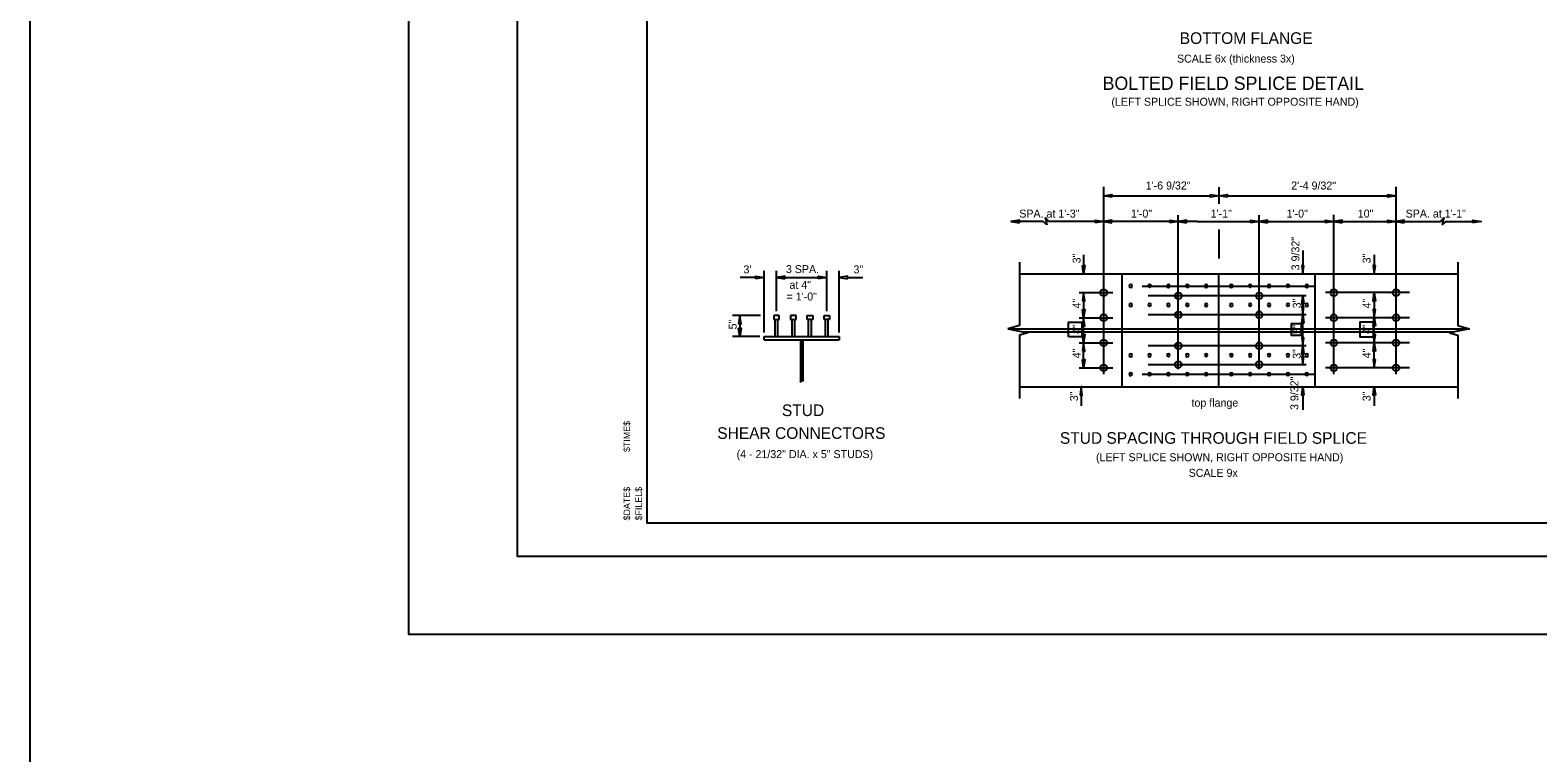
# Model space of a CAD drawing. Extents: x 4944 to 17449, y 3824 to 49087.
# Drawn here: x 10071 to 12253, y 8144 to 9189 of the extents above; entities that cross this region are included whole.
import ezdxf

# ---------------------------------------------------------------- set-up
doc = ezdxf.new("R2010")
doc.units = 0
for name, color, linetype in [('1', 7, 'Continuous'), ('2', 7, 'Continuous'), ('36_S_LINES', 7, 'Continuous'), ('37_S_TXT', 7, 'Continuous'), ('3A', 7, 'Continuous'), ('7', 7, 'Continuous'), ('BEAM', 7, 'Continuous'), ('DIM', 7, 'Continuous'), ('HATCH', 7, 'Continuous'), ('Level 14', 7, 'Continuous'), ('Level 25', 7, 'Continuous'), ('Level 35', 7, 'Continuous'), ('steel', 7, 'Continuous')]:
    doc.layers.add(name, color=color, linetype=linetype)

# ---------------------------------------------------------------- blocks, each defined once
blk = doc.blocks.new('STAMP_')
at = {"layer": 'steel'}
for s, p in [('$TIME$', (8.01, 7.43)), ('$DATE$', (8.01, 2.56)), ('$FILEL$', (8.85, 2.56))]:
    blk.add_text(s, height=0.472, rotation=90, dxfattribs=at).set_placement(p)
blk = doc.blocks.new('4MH')
at = {"layer": 'Level 35'}
for radius, start, end in [(0.0945, 112.5426, 157.4574), (0.06, 112.5426, 157.4574), (0.06, 22.5426, 67.4574), (0.0945, 22.5426, 67.4574), (0.0945, 202.5426, 247.4574), (0.06, 202.5426, 247.4574), (0.06, 292.5426, 337.4574), (0.0945, 292.5426, 337.4574)]:
    blk.add_arc((0, 0), radius, start, end, dxfattribs=at)

msp = doc.modelspace()

# ---------------------------------------------------------------- linework, layer by layer
at = {"layer": '1'}
for centre, start, end in [((11663.5, 8819.2), 0, 180), ((11663.5, 8819.2), 180, 0), ((11690.8, 8819.3), 0, 180), ((11690.8, 8819.3), 180, 0), ((11718.1, 8819.2), 0, 180), ((11718.1, 8819.2), 180, 0), ((11745.4, 8819.3), 0, 180), ((11745.4, 8819.3), 180, 0), ((11772.7, 8819.2), 0, 180), ((11772.7, 8819.2), 180, 0), ((11809.1, 8819.2), 0, 180), ((11809.1, 8819.2), 180, 0), ((11836.4, 8819.3), 0, 180), ((11836.4, 8819.3), 180, 0), ((11863.7, 8819.2), 0, 180), ((11863.7, 8819.2), 180, 0), ((11891, 8819.3), 0, 180), ((11891, 8819.3), 180, 0), ((11918.2, 8819.2), 0, 180), ((11918.2, 8819.2), 180, 0), ((11663.5, 8791.8), 0, 180), ((11663.5, 8791.8), 180, 0), ((11690.8, 8791.9), 0, 180), ((11690.8, 8791.9), 180, 0), ((11718.1, 8791.8), 0, 180), ((11718.1, 8791.8), 180, 0), ((11745.4, 8791.9), 0, 180), ((11745.4, 8791.9), 180, 0), ((11772.7, 8791.8), 0, 180), ((11772.7, 8791.8), 180, 0), ((11809.1, 8791.8), 0, 180), ((11809.1, 8791.8), 180, 0), ((11836.4, 8791.9), 0, 180), ((11836.4, 8791.9), 180, 0), ((11863.7, 8791.8), 0, 180), ((11863.7, 8791.8), 180, 0), ((11891, 8791.9), 0, 180), ((11891, 8791.9), 180, 0), ((11918.2, 8791.8), 0, 180), ((11918.2, 8791.8), 180, 0), ((11663.5, 8718.9), 0, 180), ((11663.5, 8718.9), 180, 0), ((11690.8, 8719), 0, 180), ((11690.8, 8719), 180, 0), ((11718.1, 8719.1), 0, 180), ((11718.1, 8719.1), 180, 0), ((11745.4, 8719), 0, 180), ((11745.4, 8719), 180, 0), ((11772.7, 8719.1), 0, 180), ((11772.7, 8719.1), 180, 0), ((11809.1, 8719.1), 0, 180), ((11809.1, 8719.1), 180, 0), ((11836.4, 8719), 0, 180), ((11836.4, 8719), 180, 0), ((11863.7, 8719.1), 0, 180), ((11863.7, 8719.1), 180, 0), ((11891, 8719), 0, 180), ((11891, 8719), 180, 0), ((11918.2, 8718.9), 0, 180), ((11918.2, 8718.9), 180, 0), ((11663.5, 8691.6), 0, 180), ((11663.5, 8691.6), 180, 0), ((11690.8, 8691.7), 0, 180), ((11690.8, 8691.7), 180, 0), ((11718.1, 8691.7), 0, 180), ((11718.1, 8691.7), 180, 0), ((11745.4, 8691.7), 0, 180), ((11745.4, 8691.7), 180, 0), ((11772.7, 8691.7), 0, 180), ((11772.7, 8691.7), 180, 0), ((11809.1, 8691.7), 0, 180), ((11809.1, 8691.7), 180, 0), ((11836.4, 8691.7), 0, 180), ((11836.4, 8691.7), 180, 0), ((11863.7, 8691.7), 0, 180), ((11863.7, 8691.7), 180, 0), ((11891, 8691.7), 0, 180), ((11891, 8691.7), 180, 0), ((11918.2, 8691.6), 0, 180), ((11918.2, 8691.6), 180, 0)]:
    msp.add_arc(centre, 2.13, start, end, dxfattribs=at)
at = {"layer": '2'}
msp.add_line((11790.9, 8673.6), (11790.9, 8836.9), dxfattribs=at)
at = {"layer": '36_S_LINES'}
for p, q in [((11624.4, 8949.8), (11778.9, 8949.8)), ((11790.9, 8962.1), (11790.9, 8938.2)), ((11802.9, 8949.8), (12047.4, 8949.8)), ((11536.7, 8912.4), (11490.6, 8912.4)), ((11542.4, 8907.8), (11536.7, 8912.4)), ((11539.9, 8918.4), (11542.4, 8907.8)), ((11544.7, 8912.4), (11539.9, 8918.4)), ((11759.5, 8912.4), (11544.8, 8912.4)), ((11759.5, 8912.4), (11822.3, 8912.4)), ((11790.9, 8901.2), (11790.9, 8858.9)), ((11822.3, 8912.4), (12111.8, 8912.4)), ((12111.8, 8912.4), (12116.7, 8918.3)), ((12116.7, 8918.3), (12114.1, 8907.8)), ((12114.1, 8907.8), (12119.9, 8912.4)), ((12119.9, 8912.4), (12166, 8912.4)), ((11595.4, 8864.5), (11595.4, 8836.9)), ((11912.6, 8870.5), (11912.6, 8836.9)), ((12016, 8864.5), (12016, 8836.9)), ((11133.1, 8752.2), (11133.1, 8841.4)), ((11151.1, 8782.7), (11151.1, 8841.4)), ((11223.9, 8782.7), (11223.9, 8841.4)), ((11241.8, 8752.2), (11241.8, 8841.4)), ((11502.6, 8853.5), (11502.6, 8762)), ((12136.6, 8853.5), (12136.6, 8762)), ((11121, 8831.5), (11098.5, 8831.5)), ((11151.1, 8831.5), (11223.9, 8831.5)), ((11254, 8831.5), (11275.9, 8831.5)), ((11595.4, 8809.8), (11595.4, 8773.4)), ((11912.6, 8804.9), (11912.6, 8777.7)), ((12016, 8809.8), (12016, 8773.4)), ((11127.7, 8776.7), (11087.3, 8776.7)), ((11912.6, 8731.8), (11912.6, 8786.7)), ((11098, 8764.5), (11098, 8746.2)), ((11502.6, 8762), (11485.6, 8757.3)), ((11485.6, 8757.3), (11514.7, 8751.6)), ((11514.7, 8751.6), (11502.6, 8748.2)), ((11502.6, 8748.2), (11502.6, 8656.5)), ((11595.4, 8737), (11595.4, 8764.3)), ((12016, 8737), (12016, 8764.3)), ((12153.7, 8757.3), (12124.6, 8751.6)), ((12124.6, 8751.6), (12136.6, 8748.2)), ((12136.6, 8762), (12153.7, 8757.3)), ((12136.6, 8748.2), (12136.6, 8656.5)), ((11127.1, 8746.2), (11087.3, 8746.2)), ((11595.4, 8700.6), (11595.4, 8737)), ((11912.6, 8705.5), (11912.6, 8732.8)), ((12016, 8700.6), (12016, 8737)), ((11190, 8682.7), (11185, 8680.3)), ((11591.7, 8673.5), (11591.7, 8645.8)), ((11912.6, 8673.5), (11912.6, 8640)), ((12016, 8673.5), (12016, 8645.8))]:
    msp.add_line(p, q, dxfattribs=at)
for points in [[(11636.4, 8947.8), (11624.4, 8949.8), (11636.4, 8951.8)], [(11778.9, 8951.8), (11790.9, 8949.8), (11778.9, 8947.8)], [(11802.9, 8947.8), (11790.9, 8949.8), (11802.9, 8951.8)], [(12035.4, 8951.8), (12047.4, 8949.8), (12035.4, 8947.8)], [(11502.6, 8910.4), (11502.6, 8914.4), (11490.6, 8912.4)], [(11612.5, 8910.4), (11612.5, 8914.4), (11624.5, 8912.4)], [(11636.3, 8910.4), (11636.3, 8914.4), (11624.3, 8912.4)], [(11720.4, 8910.4), (11720.4, 8914.4), (11732.4, 8912.4)], [(11744.4, 8910.4), (11744.4, 8914.4), (11732.4, 8912.4)], [(11837.4, 8910.4), (11837.4, 8914.4), (11849.4, 8912.4)], [(11861.4, 8910.4), (11861.4, 8914.4), (11849.4, 8912.4)], [(11945.5, 8910.4), (11945.5, 8914.4), (11957.5, 8912.4)], [(11969.3, 8910.4), (11969.3, 8914.4), (11957.3, 8912.4)], [(12035.5, 8910.4), (12035.5, 8914.4), (12047.5, 8912.4)], [(12059.3, 8910.4), (12059.3, 8914.4), (12047.3, 8912.4)], [(12158.5, 8910.4), (12158.5, 8914.4), (12170.5, 8912.4)], [(11593.9, 8848.9), (11597, 8848.9), (11595.4, 8836.9)], [(11914.1, 8848.9), (11911.1, 8848.9), (11912.6, 8836.9)], [(12017.5, 8848.9), (12014.5, 8848.9), (12016, 8836.9)], [(11121, 8829.4), (11121, 8833.5), (11133.1, 8831.5)], [(11163.2, 8829.4), (11163.2, 8833.5), (11151.1, 8831.5)], [(11211.8, 8829.4), (11211.8, 8833.5), (11223.9, 8831.5)], [(11254, 8829.4), (11254, 8833.5), (11241.8, 8831.5)], [(11593.9, 8797.6), (11597, 8797.6), (11595.4, 8809.6)], [(11914.1, 8792.9), (11911.1, 8792.9), (11912.6, 8804.9)], [(12017.5, 8797.5), (12014.5, 8797.5), (12016, 8809.5)], [(11095.9, 8764.5), (11100, 8764.5), (11098, 8776.7)], [(11593.9, 8785.4), (11597, 8785.4), (11595.4, 8773.4)], [(11593.9, 8761.5), (11597, 8761.5), (11595.4, 8773.5)], [(11914.1, 8789.6), (11911.1, 8789.6), (11912.6, 8777.7)], [(11914.1, 8765.7), (11911.1, 8765.7), (11912.6, 8777.7)], [(12017.5, 8785.4), (12014.5, 8785.4), (12016, 8773.4)], [(12017.5, 8761.5), (12014.5, 8761.5), (12016, 8773.5)], [(11095.9, 8758.3), (11100, 8758.3), (11098, 8746.2)], [(11593.9, 8749), (11597, 8749), (11595.4, 8737)], [(12017.5, 8749), (12014.5, 8749), (12016, 8737)], [(11593.9, 8725), (11597, 8725), (11595.4, 8737)], [(11914.1, 8744.8), (11911.1, 8744.8), (11912.6, 8732.8)], [(11914.1, 8720.8), (11911.1, 8720.8), (11912.6, 8732.8)], [(12017.5, 8725), (12014.5, 8725), (12016, 8737)], [(11593.9, 8712.8), (11597, 8712.8), (11595.4, 8700.8)], [(11914.1, 8717.5), (11911.1, 8717.5), (11912.6, 8705.5)], [(12017.5, 8712.8), (12014.5, 8712.8), (12016, 8700.8)], [(11590.2, 8661.5), (11593.2, 8661.5), (11591.7, 8673.5)], [(11914.1, 8661.5), (11911.1, 8661.5), (11912.6, 8673.5)], [(12017.5, 8661.5), (12014.5, 8661.5), (12016, 8673.5)]]:
    msp.add_lwpolyline(points, close=True, dxfattribs=at)
at = {"layer": '37_S_TXT'}
msp.add_lwpolyline([(10619.3, 10619.3), (14075.4, 10619.3), (14075.4, 8315.3), (10619.3, 8315.3)], close=True, dxfattribs=at)
at = {"layer": '3A'}
for p, q in [((11624.4, 8691.5), (11624.4, 8962.5)), ((11624.4, 8691.5), (11624.4, 8962.1)), ((12047.4, 8691.5), (12047.4, 8962.5)), ((11957.4, 8691.5), (11957.4, 8922)), ((11732.4, 8698.9), (11732.4, 8921.5)), ((11849.4, 8698.9), (11849.4, 8921.5)), ((11588.9, 8809.6), (11637.9, 8809.6)), ((11917.3, 8805), (11688.8, 8805)), ((12066.8, 8809.6), (11945.4, 8809.6)), ((11588.9, 8773.4), (11637.9, 8773.4)), ((11917.3, 8777.7), (11688.8, 8777.7)), ((12066.8, 8773.4), (11945.4, 8773.4)), ((11588.9, 8737), (11637.9, 8737)), ((11917.3, 8732.8), (11688.8, 8732.8)), ((12066.8, 8737), (11945.4, 8737)), ((11917.3, 8705.4), (11688.8, 8705.4)), ((11588.9, 8700.8), (11637.9, 8700.8)), ((12066.8, 8700.8), (11945.4, 8700.8))]:
    msp.add_line(p, q, dxfattribs=at)
for points in [[(11573.3, 8745.6), (11573.3, 8766.8), (11592.8, 8766.8), (11592.8, 8745.6)], [(11910.5, 8748), (11910.5, 8764.5), (11895.5, 8764.5), (11895.5, 8748)], [(12014.6, 8745.6), (12014.6, 8766.8), (11995, 8766.8), (11995, 8745.6)]]:
    msp.add_lwpolyline(points, close=True, dxfattribs=at)
at = {"layer": '7'}
for p, q in [((11486.4, 8757.5), (12152.9, 8757.5)), ((11507.7, 8752.9), (12131.6, 8752.9))]:
    msp.add_line(p, q, dxfattribs=at)
at = {"layer": 'DEFPOINTS'}
for p, q in [((11679.9, 8818.9), (11930.4, 8818.9)), ((11679.9, 8691.6), (11930.4, 8691.6))]:
    msp.add_line(p, q, dxfattribs=at)
at = {"layer": 'DIM'}
msp.add_lwpolyline([(10776.5, 10540.1), (14040.6, 10540.1), (14040.6, 8428.1), (10776.5, 8428.1)], close=True, dxfattribs=at)
at = {"layer": 'HATCH'}
msp.add_line((10071.2, 4923.7), (10071.2, 11489.8), dxfattribs=at)
at = {"layer": 'Level 14'}
msp.add_lwpolyline([(13987.8, 8476.1), (10963.7, 8476.1), (10963.7, 10492.1), (13987.8, 10492.1)], close=True, dxfattribs=at)
at = {"layer": 'Level 25'}
for p, q in [((11502.6, 8836.9), (12136.6, 8836.9)), ((11651.4, 8673.6), (11651.4, 8836.9)), ((11930.4, 8673.6), (11930.4, 8836.9)), ((11155.1, 8776.7), (11147.1, 8776.7)), ((11147.1, 8776.7), (11147.1, 8770.7)), ((11147.1, 8770.7), (11155.1, 8770.7)), ((11149.1, 8746.2), (11149.1, 8770.7)), ((11153.1, 8746.2), (11153.1, 8770.7)), ((11155.1, 8770.7), (11155.1, 8776.7)), ((11171.5, 8776.7), (11171.5, 8770.7)), ((11179.4, 8776.7), (11171.5, 8776.7)), ((11171.5, 8770.7), (11179.4, 8770.7)), ((11173.5, 8746.2), (11173.5, 8770.7)), ((11177.5, 8746.2), (11177.5, 8770.7)), ((11179.4, 8770.7), (11179.4, 8776.7)), ((11195.5, 8776.7), (11203.5, 8776.7)), ((11195.5, 8770.7), (11195.5, 8776.7)), ((11203.5, 8770.7), (11195.5, 8770.7)), ((11197.5, 8746.2), (11197.5, 8770.7)), ((11201.5, 8746.2), (11201.5, 8770.7)), ((11203.5, 8776.7), (11203.5, 8770.7)), ((11219.9, 8770.7), (11219.9, 8776.7)), ((11219.9, 8776.7), (11227.9, 8776.7)), ((11227.9, 8770.7), (11219.9, 8770.7)), ((11221.9, 8746.2), (11221.9, 8770.7)), ((11225.9, 8746.2), (11225.9, 8770.7)), ((11227.9, 8776.7), (11227.9, 8770.7)), ((11133.1, 8746.2), (11241.8, 8746.2)), ((11133.1, 8741.3), (11133.1, 8746.2)), ((11133.1, 8741.3), (11241.8, 8741.3)), ((11186, 8741.3), (11186, 8680.8)), ((11189, 8741.3), (11189, 8682.2)), ((11189, 8682.7), (11189, 8741.3)), ((11241.8, 8746.2), (11241.8, 8741.3)), ((11502.6, 8673.6), (12136.6, 8673.6))]:
    msp.add_line(p, q, dxfattribs=at)
for centre in [(11624.4, 8809.6), (11957.4, 8809.6), (12047.4, 8809.6), (11732.4, 8805), (11732.7, 8805), (11849.4, 8805), (11624.4, 8773.4), (11732.4, 8777.6), (11732.7, 8777.6), (11849.4, 8777.7), (11957.4, 8773.4), (12047.4, 8773.4), (11624.4, 8737.1), (11732.4, 8732.8), (11732.7, 8732.8), (11849.4, 8732.9), (11957.4, 8737.1), (12047.4, 8737.1), (11624.4, 8700.9), (11732.4, 8705.5), (11849.4, 8705.5), (11957.4, 8700.9), (12047.4, 8700.9)]:
    msp.add_circle(centre, 4.79, dxfattribs=at)

# ---------------------------------------------------------------- block references
at = {"layer": 'Level 35', "xscale": 5, "yscale": 5}
msp.add_blockref('4MH', (11591.7, 8673.6), dxfattribs=at)
at = {"layer": 'steel', "xscale": 20.32004064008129, "yscale": 20.32004064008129}
msp.add_blockref('STAMP_', (10776.5, 8428.1), dxfattribs=at)

# ---------------------------------------------------------------- texts
at = {"layer": '3A'}
for s, p in [('(LEFT SPLICE SHOWN, RIGHT OPPOSITE HAND)', (11635.6, 9080)), ('1\'-6 9/32"', (11685.2, 8958.8)), ('2\'-4 9/32"', (11895.7, 8958.8)), ('SPA. at 1\'-3"', (11502.3, 8918.2)), ('1\'-0"', (11663.8, 8918.2)), ('1\'-1"', (11779.2, 8918.2)), ('1\'-0"', (11889.1, 8918.2)), ('10"', (11992, 8918.2)), ('SPA. at 1\'-1"', (12061.3, 8918.2)), ("3'", (11103.2, 8837.5)), ('3 SPA.', (11164.7, 8837.9)), ('3"', (11262.5, 8837.5)), ('at 4"', (11169.8, 8815.1)), ('= 1\'-0"', (11165.6, 8798.3)), ('(4 - 21/32" DIA. x 5" STUDS)', (11093.3, 8570.3)), ('(LEFT SPLICE SHOWN, RIGHT OPPOSITE HAND)', (11613.3, 8565.8))]:
    msp.add_text(s, height=11.52, dxfattribs=at).set_placement(p)
for s, p in [('3 9/32"', (11907.6, 8841.9)), ('3"', (11591, 8852)), ('3"', (12010.6, 8852)), ('4"', (11591, 8786.8)), ('3"', (11909.5, 8786.9)), ('4"', (12010.6, 8786.8)), ('5"', (11093.4, 8756.4)), ('4"', (11591, 8749.7)), ('5"', (11909.5, 8749.7)), ('4"', (12010.6, 8749.7)), ('4"', (11591, 8714.6)), ('3"', (11909.5, 8713.8)), ('4"', (12010.6, 8714.6)), ('3 9/32"', (11906.1, 8639.9)), ('3"', (11587.2, 8652.6)), ('3"', (12010.6, 8652.6))]:
    msp.add_text(s, height=11.52, rotation=90, dxfattribs=at).set_placement(p)
at = {"layer": 'BEAM'}
for s, height, p in [('BOTTOM FLANGE', 16.8, (11734.5, 9169.4)), ('BOLTED FIELD SPLICE DETAIL', 19.2, (11622.9, 9102.9)), ('STUD', 16.8, (11158.9, 8631.1)), ('SHEAR CONNECTORS', 16.8, (11065.3, 8598.1)), ('STUD SPACING THROUGH FIELD SPLICE', 16.8, (11561, 8591))]:
    msp.add_text(s, height=height, dxfattribs=at).set_placement(p)
at = {"layer": 'DEFPOINTS'}
for s, p in [('SCALE 6x (thickness 3x)', (11730.5, 9142.4)), ('top flange', (11751.5, 8644.7)), ('SCALE 9x', (11747.4, 8543.2))]:
    msp.add_text(s, height=11.52, dxfattribs=at).set_placement(p)

doc.saveas('drawing.dxf')
